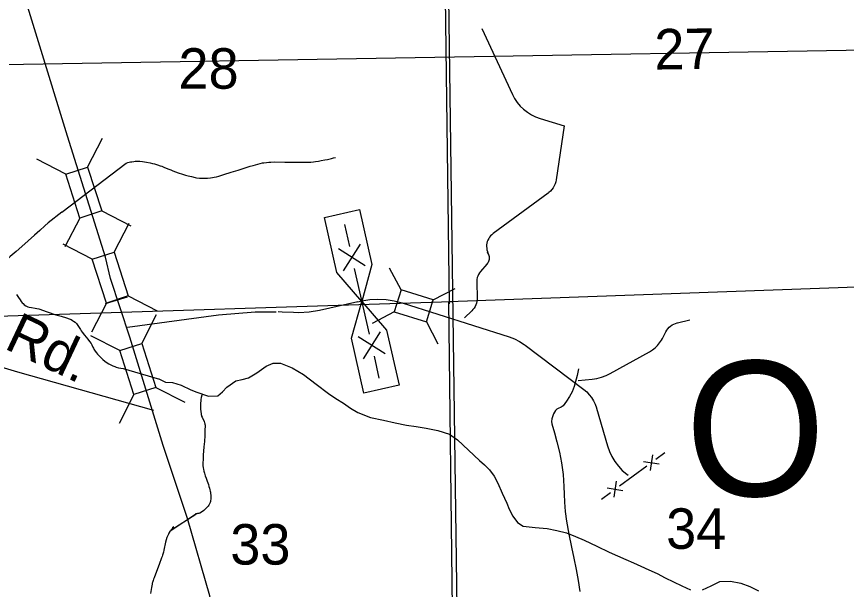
# Model space of a CAD drawing. Extents: x 2480962 to 2688785, y 277103 to 599240.
# Drawn here: x 2559931 to 2569158, y 499162 to 505528 of the extents above; entities that cross this region are included whole.
import ezdxf

# ---------------------------------------------------------------- set-up
doc = ezdxf.new("R2010")
doc.units = 0
for name, color, linetype in [('Bridges', 7, 'Continuous'), ('Divided_Highway', 7, 'Continuous'), ('Level 44', 7, 'Continuous'), ('Local Roads Improved', 7, 'Continuous'), ('Local Roads Paved', 7, 'Continuous'), ('Local Roads Related Cells', 7, 'Continuous'), ('Local Roads Related Text', 7, 'Continuous'), ('Narrow River Creek and Branch and Slough', 7, 'Continuous'), ('National Forest', 7, 'Continuous'), ('Section Lines', 7, 'Continuous'), ('Section Numbers', 7, 'Continuous'), ('Swamps', 7, 'Continuous'), ('Uninventoried Roads and Features', 7, 'Continuous'), ('US Routes Highway Center Lines', 7, 'Continuous')]:
    doc.layers.add(name, color=color, linetype=linetype)

msp = doc.modelspace()

# ---------------------------------------------------------------- linework, layer by layer
at = {"layer": 'Bridges'}
for p, q in [((2560720.387, 503855.258), (2560885.596, 504177.404)), ((2560476.709, 503776.79), (2560154.563, 503941.999)), ((2560877.323, 503367.903), (2561199.469, 503202.694)), ((2560633.646, 503289.435), (2560468.437, 502967.289)), ((2561015.465, 502910.405), (2561180.674, 503232.551)), ((2560771.788, 502831.937), (2560449.642, 502997.146)), ((2561172.402, 502423.05), (2561494.548, 502257.841)), ((2560928.724, 502344.582), (2560763.515, 502022.436)), ((2561322.347, 501894.688), (2561487.556, 502216.834)), ((2561078.669, 501816.22), (2560756.524, 501981.429)), ((2561479.284, 501407.333), (2561801.429, 501242.124)), ((2561235.606, 501328.865), (2561070.397, 501006.719))]:
    msp.add_line(p, q, dxfattribs=at)
for points in [[(2560633.646, 503289.435), (2560476.709, 503776.79), (2560720.387, 503855.258), (2560877.323, 503367.903)], [(2560928.724, 502344.582), (2560771.788, 502831.937), (2561015.465, 502910.405), (2561172.402, 502423.05)], [(2561235.606, 501328.865), (2561078.669, 501816.22), (2561322.347, 501894.688), (2561479.284, 501407.333)]]:
    msp.add_lwpolyline(points, close=True, dxfattribs=at)
at = {"layer": 'Divided_Highway'}
msp.add_line((2559790.472, 504995.814), (2599203.547, 505666.246), dxfattribs=at)
at = {"layer": 'Local Roads Improved'}
for p, q in [((2563725.533, 502357.813), (2563297.16, 502263.201)), ((2563009.745, 502238.703), (2562881.912, 502244.755)), ((2561162.914, 502076.19), (2562174.664, 502213.982))]:
    msp.add_line(p, q, dxfattribs=at)
for points in [[(2562174.664, 502213.982), (2562581.932, 502247.418), (2562816.969, 502247.288)], [(2562881.912, 502244.755), (2562839.68, 502246.525)], [(2563297.16, 502263.201), (2563184.304, 502244.409), (2563070.103, 502237.515), (2563009.745, 502238.703)]]:
    msp.add_lwpolyline(points, dxfattribs=at)
at = {"layer": 'Local Roads Paved'}
msp.add_lwpolyline([(2561455.289, 501150.355), (2559945.061, 501575.649), (2558755.973, 501931.507), (2558278.603, 502122.455), (2558148.41, 502209.25), (2557931.424, 502565.109), (2557723.116, 502877.57), (2557653.681, 502938.326), (2556785.733, 503172.672), (2556204.209, 503302.864), (2555909.107, 503363.62), (2555605.325, 503354.94), (2555197.39, 503389.658), (2554251.328, 503537.209)], dxfattribs=at)
at = {"layer": 'Local Roads Related Cells'}
for p, q in [((2563353.289, 503295.067), (2563743.525, 503382.904)), ((2563743.525, 503382.904), (2563880.77, 502773.159)), ((2563490.534, 502685.322), (2563353.289, 503295.067)), ((2563575.856, 503217.037), (2563630.754, 502973.139)), ((2563750.451, 503000.081), (2563561.451, 502701.285)), ((2563807.601, 502756.69), (2563508.805, 502945.69)), ((2563767.999, 502363.395), (2563490.534, 502685.322)), ((2563685.652, 502729.241), (2563850.346, 501997.549)), ((2563880.77, 502773.159), (2563767.999, 502363.395)), ((2563655.228, 501953.631), (2563767.999, 502363.395)), ((2563767.999, 502363.395), (2564045.464, 502041.467)), ((2564045.464, 502041.467), (2564182.709, 501431.723)), ((2563792.473, 501343.886), (2563655.228, 501953.631)), ((2564027.193, 501781.1), (2563728.397, 501970.1)), ((2563972.295, 502024.998), (2563783.295, 501726.202)), ((2563905.244, 501753.651), (2563960.142, 501509.753)), ((2564182.709, 501431.723), (2563792.473, 501343.886))]:
    msp.add_line(p, q, dxfattribs=at)
at = {"layer": 'Narrow River Creek and Branch and Slough'}
for points in [[(2560431.877, 503353.461), (2561147.375, 503899.552), (2561166.512, 503905.166), (2561183.294, 503909.454), (2561197.995, 503912.692), (2561210.865, 503915.11), (2561233.385, 503918.349), (2561250.258, 503919.9), (2561262.895, 503920.539), (2561281.809, 503920.615), (2561300.657, 503919.578), (2561329.277, 503916.692), (2561354.335, 503913.444), (2561376.259, 503910.039), (2561414.586, 503902.787), (2561443.266, 503896.244), (2561464.722, 503890.702), (2561496.792, 503881.351), (2561528.694, 503870.725), (2561546.484, 503864.157), (2561576.874, 503851.959), (2561621.662, 503833.045), (2561644.161, 503823.816), (2561667.014, 503815.051), (2561728.719, 503793.085), (2561775.266, 503777.64), (2561810.348, 503766.862), (2561836.765, 503759.326), (2561876.575, 503749.049), (2561916.623, 503740.182), (2561932.81, 503737.222), (2561963.56, 503733.186), (2561990.786, 503731.234), (2562014.766, 503730.699), (2562035.809, 503731.107), (2562054.228, 503732.121), (2562086.376, 503735.326), (2562110.327, 503738.894), (2562128.151, 503742.204), (2562154.591, 503748.162), (2562180.582, 503755.276), (2562234.585, 503771.779), (2562315.299, 503797.226), (2562396.115, 503822.313), (2562528.928, 503864.187), (2562562.268, 503874.318), (2562612.809, 503888.477), (2562638.413, 503894.912), (2562664.3, 503900.81), (2562679.741, 503903.825), (2562708.739, 503907.976), (2562734.153, 503910.234), (2562756.416, 503911.353), (2562795.417, 503911.885), (2562912.499, 503910.356), (2562975.913, 503910.175), (2563071.045, 503908.67), (2563118.605, 503908.507), (2563166.157, 503909.44), (2563185.383, 503910.381), (2563202.171, 503911.617), (2563231.482, 503914.592), (2563253.42, 503917.401), (2563286.275, 503922.341), (2563319.092, 503927.904), (2563358.913, 503935.267), (2563388.606, 503941.264), (2563432.922, 503951.153), (2563455.003, 503956.553), (2563477.044, 503962.285)], [(2560431.877, 503353.461), (2560281.632, 503237.087), (2560243.494, 503202.591), (2560187.41, 503149.602), (2560159.279, 503123.204), (2560130.724, 503097.276), (2560060.491, 503035.295), (2559990.118, 502973.475), (2559924.981, 502917.013), (2559859.901, 502860.408), (2559843.557, 502845.149), (2559829.901, 502831.168), (2559818.386, 502818.514), (2559799.052, 502795.587), (2559785.1, 502777.877), (2559764.788, 502750.761), (2559744.879, 502723.329)], [(2559930.342, 502439.419), (2559952.135, 502405.115), (2559968.838, 502379.539), (2559982.329, 502361.134), (2559993.309, 502348.058), (2560002.165, 502338.784), (2560016.65, 502325.912), (2560032.829, 502314.521), (2560041.156, 502309.844), (2560057.258, 502303), (2560071.774, 502298.697), (2560097.827, 502293.761), (2560137.434, 502288.615), (2560156.989, 502285.189), (2560176.079, 502280.042), (2560271.69, 502247.235), (2560367.401, 502214.725), (2560425.727, 502197.152), (2560484.238, 502179.792), (2560514.735, 502169.319), (2560537.125, 502159.982), (2560553.293, 502151.767), (2560564.919, 502144.766), (2560581.331, 502132.679), (2560588.99, 502125.829), (2560596.232, 502118.388), (2560605.953, 502106.715), (2560620.755, 502085.175), (2560640.418, 502051.716), (2560650.406, 502035.187), (2560661.299, 502019.234), (2560685.388, 501987.922), (2560722.535, 501941.469), (2560740.835, 501918.052), (2560758.502, 501894.245), (2560767.565, 501879.19), (2560778.77, 501855.115), (2560784.562, 501843.086), (2560791.256, 501831.479), (2560806.038, 501809.604), (2560819.567, 501791.089), (2560831.923, 501775.397), (2560854.876, 501749.154), (2560873.343, 501730.556), (2560887.977, 501717.256), (2560911.308, 501698.399), (2560936.444, 501680.927), (2560954.841, 501669.711), (2560971.115, 501660.759), (2561000.031, 501647.017), (2561022.116, 501638.303), (2561038.92, 501632.658), (2561064.543, 501625.61), (2561090.7, 501620.25), (2561117.079, 501616.352), (2561518.034, 501498.33)], [(2561511.383, 501502.417), (2561535.416, 501490.401), (2561586.484, 501466.368), (2561664.052, 501461.23), (2561759.669, 501431.21), (2561866.205, 501380.267), (2561935.321, 501355.068), (2562062.898, 501309.765), (2562168.553, 501311.582), (2562219.958, 501358.298), (2562267.338, 501408.276), (2562366.564, 501478.59), (2562437.58, 501496.082), (2562508.668, 501512.699), (2562602.876, 501567.095), (2562707.296, 501642.775), (2562785.309, 501675.99), (2562865.249, 501677.156), (2562996.571, 501625.619), (2563121.021, 501549.618), (2563259.883, 501441.91), (2563399.335, 501338.027), (2563482.076, 501283.953), (2563564.95, 501230.047), (2563644.524, 501178.074), (2563725.193, 501127.253), (2563864.268, 501073.615), (2564011.957, 501042.466), (2564139.025, 501014.43), (2564266.496, 500988.791), (2564374.994, 500971.758), (2564483.704, 500955.585), (2564615.304, 500928.651), (2564743.79, 500886.172), (2564834.654, 500824.405), (2564955.586, 500710.371), (2565076.252, 500596.35), (2565132.793, 500544.914), (2565188.951, 500492.737), (2565241.673, 500421.573), (2565281.313, 500341.278), (2565331.602, 500231.623), (2565380.102, 500121.322), (2565407.662, 500053.188), (2565447.327, 499977.384), (2565499.934, 499907.005), (2565564.032, 499865.887), (2565696.545, 499851.144), (2565828.696, 499838.774), (2565938.219, 499818.274), (2566046.168, 499789.739), (2566145.798, 499751.624), (2566243.038, 499708.684), (2566381.328, 499641.906), (2566520.03, 499576.233), (2566613.251, 499535.774), (2566706.334, 499494.997), (2566788.894, 499456.871), (2566871.42, 499418.674), (2566961.947, 499378.047), (2567052.442, 499337.347), (2567143.366, 499292.175), (2567233.64, 499245.468), (2567328.668, 499200.434), (2567425.314, 499159.046)], [(2566177.306, 501612.781), (2566163.612, 501540.455), (2566130.853, 501418.765), (2566107.622, 501359.205), (2566078.989, 501304.949), (2566045.073, 501252.859), (2566006.705, 501203.433), (2565987.366, 501188.969), (2565953.184, 501173.85), (2565936.895, 501163.948), (2565923.063, 501149.22), (2565901.199, 501112.192), (2565882.013, 501056.431), (2565879.796, 501028.561), (2565883.269, 501000.765), (2565911.327, 500901.024), (2565939.444, 500801.185), (2565967.313, 500686.315), (2565990.865, 500569.86), (2566006.736, 500438.374), (2566016.401, 500306.423), (2566020.475, 500219.412), (2566024.593, 500132.406), (2566031.199, 500026.707), (2566043.965, 499921.638), (2566071.904, 499776.747), (2566101.639, 499632.367), (2566127.715, 499508.844), (2566153.324, 499385.214), (2566175.006, 499261.776), (2566194.445, 499137.878)], [(2561992.909, 501334.618), (2561989.315, 501321.051), (2561983.8, 501295.303), (2561980.214, 501272.519), (2561977.969, 501252.454), (2561976.651, 501234.842), (2561975.695, 501204.004), (2561976.023, 501180.959), (2561976.81, 501163.775), (2561978.789, 501138.242), (2561981.636, 501113.099), (2561983.145, 501104.452), (2561985.177, 501096.419), (2561987.544, 501088.941), (2561992.925, 501075.027), (2562014.994, 501026.615), (2562019.628, 501014.372), (2562022.462, 501005.102), (2562024.132, 500998.087), (2562025.77, 500987.449), (2562026.144, 500982.071), (2562026.189, 500976.651), (2562024.904, 500934.421), (2562022.049, 500871.009), (2562018.443, 500807.637), (2562014.18, 500746.86), (2562006.976, 500655.708), (2562003.791, 500610.14), (2562001.365, 500564.577), (2562001.201, 500557.606), (2562001.558, 500544.562), (2562002.505, 500533.175), (2562003.753, 500523.233), (2562005.125, 500514.546), (2562008.045, 500499.375), (2562013.306, 500476.681), (2562019.064, 500454.054), (2562023.641, 500437.864), (2562028.183, 500423.922), (2562036.95, 500399.877), (2562050.782, 500364.176), (2562057.398, 500346.259), (2562063.44, 500328.157), (2562069.967, 500306.419), (2562075.303, 500287.04), (2562079.537, 500269.878), (2562082.809, 500254.751), (2562085.275, 500241.46), (2562087.084, 500229.809), (2562089.356, 500209.425), (2562090.214, 500194.187), (2562090.326, 500182.813), (2562089.559, 500165.876), (2562087.567, 500149.137), (2562085.447, 500138.8), (2562082.665, 500129.358), (2562079.4, 500120.722), (2562075.793, 500112.816), (2562071.959, 500105.569), (2562067.991, 500098.919), (2562059.645, 500086.823), (2562051.462, 500076.634), (2562043.701, 500068.019), (2562036.502, 500060.707), (2562023.108, 500048.419), (2562012.508, 500039.62), (2561995.937, 500027.083), (2561978.833, 500015.329), (2561975.121, 500013.12), (2561971.56, 500011.388), (2561968.159, 500010.023), (2561964.925, 500008.942), (2561958.764, 500007.335), (2561953.304, 500006.255), (2561943.693, 500004.719), (2561936.527, 500003.529), (2561931.224, 500002.428), (2561927.308, 500001.407), (2561924.415, 500000.498), (2561920.159, 499998.854), (2561916.018, 499996.811)], [(2561678.048, 499857.97), (2561665.773, 499844.849), (2561655.606, 499832.997), (2561647.185, 499822.335), (2561923.246, 499999.994), (2561634.403, 499804.243), (2561624.989, 499788.902), (2561618.577, 499777.056), (2561614.151, 499767.976), (2561608.157, 499754.038), (2561602.973, 499739.712), (2561594.427, 499711.332), (2561587.915, 499686.294), (2561568.015, 499598.21), (2561562.773, 499576.324), (2561553.938, 499543.79), (2561548.91, 499527.7), (2561543.369, 499511.754), (2561515.536, 499437.413), (2561487.727, 499363.027), (2561460.128, 499292.097), (2561453.519, 499274.271), (2561448.865, 499260.806), (2561442.556, 499240.398), (2561439.772, 499230.078), (2561437.279, 499219.667), (2561429.502, 499182.217), (2561418.133, 499116.362)], [(2567557.47, 499156.041), (2567654.418, 499203.547), (2567751.433, 499249.095), (2567867.932, 499254.313), (2567984.224, 499231.989), (2568084.417, 499193.106), (2568181.182, 499145.658)]]:
    msp.add_lwpolyline(points, dxfattribs=at)
at = {"layer": 'National Forest'}
msp.add_line((2564631.794, 513006.26), (2565361.705, 460060.464), dxfattribs=at)
at = {"layer": 'Section Lines'}
for p, q in [((2564604.458, 513002.287), (2564738.747, 502336.313)), ((2564738.471, 502360.679), (2570051.583, 502552.752)), ((2559462.489, 502189.061), (2564771.288, 502361.747)), ((2564798.394, 497066.643), (2564738.471, 502360.679))]:
    msp.add_line(p, q, dxfattribs=at)
at = {"layer": 'Swamps'}
msp.add_line((2560919.718, 502337.875), (2561164.437, 502413.034), dxfattribs=at)
at = {"layer": 'Uninventoried Roads and Features'}
for p, q in [((2565104.149, 505395.901), (2565444.002, 504663.645)), ((2565752.463, 504395.54), (2566019.658, 504314.415)), ((2566019.658, 504314.415), (2565930.873, 503715.089)), ((2565840.234, 503564.663), (2565228.688, 503115.693)), ((2565178.881, 502882.256), (2565168.488, 502908.995)), ((2565159.866, 502778.051), (2565089.445, 502694.084)), ((2564205.603, 502490.176), (2564077.791, 502733.62)), ((2564563.638, 502378.662), (2564807.082, 502506.474)), ((2565046.572, 502570.567), (2565051.509, 502404.437)), ((2564205.603, 502490.177), (2564129.476, 502245.758)), ((2564563.638, 502378.662), (2564205.603, 502490.177)), ((2563725.533, 502357.813), (2563768.113, 502367.216)), ((2564218.089, 502346.769), (2565407.305, 501968.196)), ((2564487.511, 502134.243), (2564563.638, 502378.662)), ((2564129.476, 502245.758), (2563886.032, 502117.946)), ((2564129.476, 502245.758), (2564487.511, 502134.243)), ((2564993.356, 502258.831), (2564912.653, 502178.815)), ((2564486.629, 502135.924), (2564614.44, 501892.48)), ((2567279.554, 502125.49), (2567415.772, 502158.324)), ((2567111.427, 501950.643), (2567150.723, 502025.243)), ((2565584.776, 501876.354), (2566238.076, 501382.883)), ((2566529.16, 501560.168), (2566967.987, 501803.968)), ((2566175.607, 501483.486), (2566330.744, 501498.441)), ((2566380.36, 501176.114), (2566501.542, 500757.13)), ((2567002.446, 500658.571), (2566975.276, 500483.895)), ((2567039.323, 500608.11), (2567140.246, 500681.863)), ((2566901.523, 500584.818), (2567076.199, 500557.648)), ((2566635.631, 500313.096), (2566938.4, 500534.356)), ((2566497.831, 500289.805), (2566672.507, 500262.635)), ((2566598.754, 500363.558), (2566571.584, 500188.882)), ((2566433.784, 500165.59), (2566534.707, 500239.343))]:
    msp.add_line(p, q, dxfattribs=at)
for points in [[(2565444.002, 504663.645), (2565468.503, 504617.363), (2565497.71, 504573.895), (2565531.298, 504533.718), (2565568.904, 504497.273), (2565610.112, 504464.958), (2565654.473, 504437.126), (2565701.5, 504414.085), (2565750.678, 504396.086), (2565752.463, 504395.54)], [(2565930.873, 503715.089), (2565926.143, 503691.689), (2565918.994, 503668.912), (2565909.503, 503647.007), (2565897.774, 503626.214), (2565883.936, 503606.761), (2565868.14, 503588.86), (2565850.56, 503572.709), (2565840.234, 503564.663)], [(2565228.688, 503115.693), (2565214.355, 503103.968), (2565201.326, 503090.809), (2565189.743, 503076.36), (2565179.736, 503060.78), (2565171.411, 503044.239), (2565164.86, 503026.918), (2565160.156, 503009.008), (2565157.351, 502990.704), (2565156.473, 502972.207), (2565157.534, 502953.719), (2565160.521, 502935.444), (2565165.404, 502917.581), (2565172.125, 502900.327), (2565174.327, 502895.632)], [(2565174.327, 502895.632), (2565178.771, 502885.143), (2565182.095, 502874.248), (2565184.261, 502863.064), (2565185.247, 502851.715), (2565185.041, 502840.326), (2565183.646, 502829.02), (2565181.077, 502817.922), (2565177.361, 502807.154), (2565172.54, 502796.833), (2565166.667, 502787.072), (2565159.866, 502778.051)], [(2565089.445, 502694.084), (2565077.876, 502678.724), (2565067.975, 502662.237), (2565059.852, 502644.807), (2565053.595, 502626.622), (2565049.274, 502607.884), (2565046.935, 502588.796), (2565046.572, 502570.567)], [(2563768.113, 502367.216), (2563857.632, 502382.124), (2563948.218, 502387.591), (2564038.879, 502383.561), (2564128.623, 502370.076), (2564216.465, 502347.283), (2564218.089, 502346.769)], [(2565051.509, 502404.437), (2565051.043, 502383.842), (2565048.426, 502363.408), (2565043.688, 502343.359), (2565036.879, 502323.916), (2565028.077, 502305.291), (2565017.375, 502287.689), (2565004.891, 502271.301), (2564993.356, 502258.831)], [(2567150.723, 502025.243), (2567161.331, 502043.055), (2567173.744, 502059.661), (2567187.825, 502074.88), (2567203.419, 502088.542), (2567220.357, 502100.499), (2567238.45, 502110.62), (2567257.503, 502118.795), (2567277.306, 502124.934), (2567279.554, 502125.49)], [(2565407.305, 501968.196), (2565465.362, 501946.307), (2565520.814, 501918.468), (2565573.051, 501884.986), (2565584.776, 501876.354)], [(2566967.987, 501803.968), (2566999.87, 501823.934), (2567029.492, 501847.124), (2567056.529, 501873.282), (2567080.681, 501902.123), (2567101.688, 501933.332), (2567111.427, 501950.643)], [(2566330.744, 501498.441), (2566383.451, 501506.324), (2566435.046, 501519.674), (2566484.964, 501538.343), (2566529.16, 501560.168)], [(2566238.076, 501382.883), (2566269.924, 501356.098), (2566298.796, 501326.131), (2566324.377, 501293.311), (2566346.389, 501257.995), (2566364.587, 501220.573), (2566378.775, 501181.454), (2566380.36, 501176.114)], [(2566501.542, 500757.13), (2566522.608, 500696.404), (2566549.905, 500638.213), (2566583.136, 500583.195), (2566621.935, 500531.951), (2566665.88, 500485.043), (2566714.486, 500442.986), (2566730.354, 500431.055)]]:
    msp.add_lwpolyline(points, dxfattribs=at)
at = {"layer": 'US Routes Highway Center Lines'}
msp.add_lwpolyline([(2560052.595, 490675.179), (2560692.521, 492714.265), (2561495.14, 495425.817), (2561842.219, 496542.976), (2561939.835, 496814.131), (2562048.297, 497258.825), (2562156.759, 497692.673), (2562189.297, 498104.829), (2562189.297, 498441.062), (2562145.912, 498723.063), (2562080.835, 499091.834), (2561831.372, 499948.684), (2561560.217, 500762.149), (2561191.446, 501966.078), (2560974.522, 502616.85), (2560920.291, 502855.467), (2560497.289, 504200.396), (2559835.671, 506347.945), (2559315.053, 508007.414), (2559033.052, 508940.188), (2558512.434, 510632.196), (2557850.815, 512779.744), (2557308.505, 514460.906)], dxfattribs=at)

# ---------------------------------------------------------------- texts
at = {"layer": 'Level 44'}
msp.add_text('O  S  C  E  O  L  A', height=1500, rotation=1.5575694, dxfattribs=at).set_placement((2567386.255, 500179.121))
at = {"layer": 'Local Roads Related Text'}
msp.add_text('Rd.', height=450, rotation=334.7645028, dxfattribs=at).set_placement((2559779.06, 501845.654))
at = {"layer": 'Section Numbers'}
for s, rotation, p in [('27', 0.8220611, (2567025.551, 504938.552)), ('28', 359.9793833, (2561730.201, 504726.125)), ('34', 359.9793917, (2567153.082, 499613.246)), ('33', 359.9793917, (2562306.418, 499437.988))]:
    msp.add_text(s, height=450, rotation=rotation, dxfattribs=at).set_placement(p)

doc.saveas('drawing.dxf')
